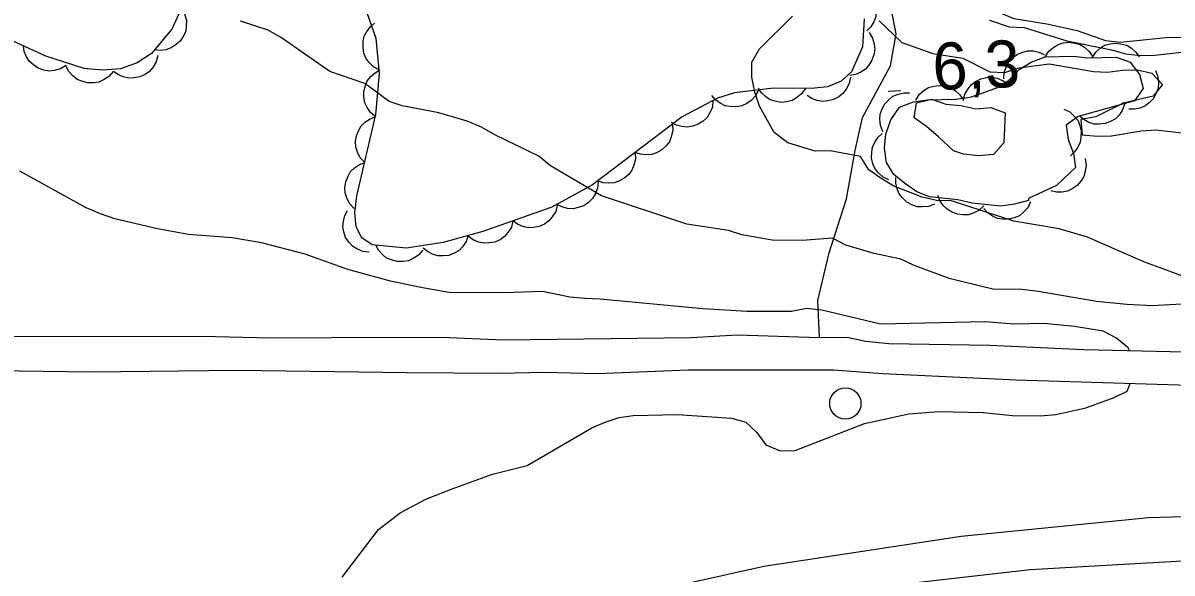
# Model space of a CAD drawing. Extents: x 336540 to 340074, y 5572036 to 5573747.
# Drawn here: x 338867.9 to 338941.3, y 5572860.5 to 5572895.6 of the extents above; entities that cross this region are included whole.
import ezdxf

# ---------------------------------------------------------------- set-up
doc = ezdxf.new("R2010")
doc.units = 0
for name, color, linetype in [('Niveau 1', 7, 'Continuous'), ('Niveau 2', 7, 'Continuous'), ('Niveau 21', 7, 'Continuous'), ('Niveau 22', 7, 'Continuous'), ('Niveau 3', 7, 'Continuous'), ('Niveau 36', 7, 'Continuous'), ('Niveau 44', 7, 'Continuous')]:
    doc.layers.add(name, color=color, linetype=linetype)

msp = doc.modelspace()

# ---------------------------------------------------------------- linework, layer by layer
at = {"layer": 'Niveau 1'}
for points in [[(338929.6, 5572895.78), (338930.85, 5572895.35), (338931.81, 5572895.31), (338934.54, 5572894.46), (338937.38, 5572893.89), (338938.28, 5572893.63), (338939.25, 5572893.53), (338940.15, 5572893.55), (338942.07, 5572893.75)], [(338941.86, 5572877.65), (338940, 5572877.56), (338938.36, 5572877.64), (338936.43, 5572877.83), (338932.58, 5572878.49), (338931.67, 5572878.59), (338929.81, 5572878.61), (338927.02, 5572879.29), (338924.75, 5572880.15), (338923.95, 5572880.53), (338922.25, 5572880.89), (338920.43, 5572881.42), (338919.57, 5572881.86), (338917.65, 5572881.71), (338915.73, 5572881.73), (338913.8, 5572882.09), (338912.95, 5572882.35), (338910.29, 5572882.76), (338904.83, 5572884.57), (338901.57, 5572886.49), (338900.83, 5572887.1), (338898.03, 5572888.45), (338897.17, 5572888.95), (338896.26, 5572889.33), (338894.44, 5572889.86), (338892.12, 5572890.32), (338891.27, 5572890.59), (338889.72, 5572891.74), (338887.5, 5572892.49), (338884.41, 5572894.64), (338883.55, 5572895.13), (338881.79, 5572895.72)]]:
    msp.add_lwpolyline(points, dxfattribs=at)
at = {"layer": 'Niveau 2'}
for points in [[(338928.02, 5572897.3), (338928.88, 5572896.81), (338931.16, 5572895.89), (338933.26, 5572895.54), (338935.19, 5572895.12), (338937.01, 5572894.48), (338937.97, 5572894.38), (338940.85, 5572894.66), (338942.77, 5572894.7)], [(338935.86, 5572881.93), (338934.05, 5572882.46), (338931.16, 5572882.96), (338927.18, 5572884.24), (338926.22, 5572884.28), (338925.31, 5572884.49), (338923.49, 5572885.19), (338922.69, 5572885.68), (338921.89, 5572886.23), (338921.37, 5572887.07), (338919.44, 5572887.43), (338918.48, 5572887.41), (338916.72, 5572887.94), (338915.86, 5572888.6), (338914.93, 5572890.28), (338914.63, 5572891.18), (338914.44, 5572892.13), (338914.42, 5572893.09), (338914.91, 5572893.95), (338917.02, 5572896.02)], [(338922.56, 5572895.73), (338924, 5572894.35), (338925.99, 5572893.65)], [(338925.99, 5572893.65), (338927.91, 5572893.35), (338929.62, 5572892.48), (338930.59, 5572892.44), (338931.48, 5572892.74), (338933.4, 5572893), (338936.23, 5572892.49), (338937.14, 5572892.45), (338938.09, 5572892.58), (338939.05, 5572892.6), (338939.96, 5572892.39), (338940.65, 5572891.67), (338940.04, 5572890.92), (338938.13, 5572890.49), (338936.4, 5572889.61), (338935.44, 5572889.43), (338935.52, 5572888.47), (338936.48, 5572888.37), (338937.38, 5572888.39), (338939.29, 5572888.71), (338940.25, 5572888.78), (338943.14, 5572888.44)], [(338926.34, 5572888.33), (338925.59, 5572888.99), (338924.79, 5572889.54), (338924.94, 5572890.5), (338925.9, 5572890.74), (338926.81, 5572890.42), (338927.77, 5572890.33), (338928.73, 5572890.12), (338929.69, 5572890.2), (338930.6, 5572889.87), (338930.52, 5572887.96), (338929.86, 5572887.21), (338928.9, 5572887.13), (338927.94, 5572887.23), (338927.31, 5572887.44), (338926.34, 5572888.33)], [(338938.53, 5572874.7), (338938.45, 5572874.88), (338937.7, 5572875.49), (338936.85, 5572875.93), (338935.03, 5572876.23), (338933.1, 5572876.42), (338931.18, 5572876.39), (338929.31, 5572876.52), (338922.64, 5572876.39), (338918.89, 5572877.28), (338917.93, 5572877.38), (338916.97, 5572877.19), (338914.14, 5572877.19), (338911.31, 5572877.36), (338904.74, 5572877.98), (338903.78, 5572878.01), (338902.82, 5572878.11), (338901.06, 5572878.47), (338898.63, 5572878.37), (338895.12, 5572878.41), (338893.3, 5572878.72), (338891.37, 5572879.13), (338888.64, 5572879.87), (338885.91, 5572880.84), (338883.13, 5572881.58), (338881.25, 5572881.88), (338878.48, 5572882.11), (338876.49, 5572882.47), (338873.77, 5572883.1), (338872.85, 5572883.42), (338871.94, 5572883.8), (338867.71, 5572886.15)], [(338981.35, 5572873.87), (338975.88, 5572873.82), (338974.92, 5572873.92), (338972.99, 5572874.28), (338966.83, 5572874.61), (338964.16, 5572875.35), (338962.29, 5572875.77), (338960.42, 5572876.07), (338956.63, 5572876.34), (338954.82, 5572876.87), (338952.2, 5572877.83), (338950.5, 5572878.36), (338946.88, 5572878.58), (338945.92, 5572878.73), (338944.05, 5572878.81), (338943.09, 5572879.01), (338939.45, 5572880.36), (338935.86, 5572881.93)], [(338888.28, 5572860.25), (338890.6, 5572863.29), (338891.99, 5572864.34), (338893.62, 5572865.21), (338895.3, 5572865.87), (338897.88, 5572866.82), (338900.08, 5572867.37), (338904.22, 5572869.77), (338905.06, 5572870.12), (338905.96, 5572870.42), (338906.86, 5572870.55), (338909.69, 5572870.61), (338913.14, 5572870.39), (338914.05, 5572870.12), (338914.74, 5572869.46), (338915.32, 5572868.68), (338916.23, 5572868.3), (338917.2, 5572868.32), (338921.63, 5572870.04), (338924.45, 5572870.66), (338926.37, 5572870.81), (338929.2, 5572870.75), (338931.07, 5572870.56), (338932.88, 5572870.54), (338933.84, 5572870.61), (338935.75, 5572871.04), (338937.55, 5572871.7), (338938.39, 5572872.11), (338938.59, 5572872.6)]]:
    msp.add_lwpolyline(points, dxfattribs=at)
at = {"layer": 'Niveau 21'}
for points in [[(338987.53, 5572863.39), (338974.98, 5572863.51), (338965.5, 5572863.96), (338962.25, 5572864.32), (338961.43, 5572863.95), (338954.13, 5572864.31), (338951.08, 5572864.34), (338939.76, 5572864.03), (338927.8, 5572862.83), (338915.19, 5572860.91), (338901.94, 5572857.97)], [(338921.36, 5572859.5), (338932.19, 5572860.72), (338943.77, 5572861.39), (338949.13, 5572861.55), (338960.15, 5572861.6), (338973.7, 5572861.36), (338983.03, 5572861.09)]]:
    msp.add_lwpolyline(points, dxfattribs=at)
at = {"layer": 'Niveau 22'}
for points in [[(338918.76, 5572875.52), (338918.65, 5572877.9), (338919.37, 5572880.94), (338920.47, 5572884.38), (338921.02, 5572887.46), (338921.49, 5572889.56), (338923.29, 5572892.87), (338923.65, 5572894.9), (338923.34, 5572896.42), (338922.57, 5572898.38), (338921.42, 5572900.1), (338920.21, 5572901.1), (338918.16, 5572901.94)], [(338865.89, 5572875.61), (338880.19, 5572875.59), (338883.71, 5572875.5), (338891.55, 5572875.56), (338895.1, 5572875.53), (338898.55, 5572875.38), (338910.56, 5572875.54), (338913.5, 5572875.71), (338918.76, 5572875.52), (338920.51, 5572875.55), (338921.71, 5572875.29), (338923.18, 5572875.15), (338929.63, 5572875.05), (338935.63, 5572874.77), (338945.74, 5572874.52), (338955.86, 5572873.88), (338962.64, 5572873.12), (338968.28, 5572872.62), (338972.01, 5572872.41), (338978.38, 5572872.26), (338996.78, 5572871.38)], [(338988.09, 5572869.62), (338968.5, 5572870.41), (338946.52, 5572872.33), (338931.31, 5572872.81), (338922.77, 5572873.22), (338919.65, 5572873.44), (338910.37, 5572873.44), (338904.61, 5572873.22), (338901.16, 5572873.29), (338898.34, 5572873.23), (338892.41, 5572873.27), (338881.62, 5572873.42), (338872.28, 5572873.32), (338864.51, 5572873.43)]]:
    msp.add_lwpolyline(points, dxfattribs=at)
at = {"layer": 'Niveau 3'}
msp.add_line((338923.14, 5572891.24), (338923.94, 5572891.28), dxfattribs=at)
at = {"layer": 'Niveau 36'}
msp.add_circle((338920.399, 5572871.321), 1, dxfattribs=at)
at = {"layer": 'Niveau 44'}
for points in [[(338879.36, 5572899.5), (338877.41, 5572895.21), (338876.11, 5572893.65), (338875.2, 5572893.05), (338874.13, 5572892.67), (338872.99, 5572892.58), (338871.81, 5572892.7), (338869.37, 5572893.47), (338867, 5572894.56)], [(338921.14, 5572898.02), (338921.53, 5572897.87), (338921.85, 5572897.61), (338922.08, 5572897.37), (338922.24, 5572897.06), (338922.35, 5572896.71), (338922.36, 5572896.32), (338922.34, 5572896), (338922.22, 5572895.67), (338922.03, 5572895.35), (338921.78, 5572895.09)], [(338921.61, 5572895.87), (338921.5, 5572894.07), (338920.79, 5572892.47), (338920.14, 5572891.89), (338919.27, 5572891.52), (338918.22, 5572891.41), (338915.81, 5572891.43), (338913.33, 5572891.14), (338912.23, 5572890.79), (338909.98, 5572889.61), (338904.26, 5572885.27), (338901.66, 5572883.85), (338897.25, 5572882.3), (338894.73, 5572881.6), (338892.36, 5572881.22), (338890.2, 5572881.44), (338889.53, 5572881.89), (338889.17, 5572882.58), (338889.09, 5572883.48), (338889.22, 5572884.56), (338890.43, 5572889.75), (338890.67, 5572892.37), (338890.45, 5572894.61), (338889.74, 5572896.61)], [(338878.22, 5572896.19), (338878.34, 5572895.78), (338878.33, 5572895.38), (338878.29, 5572895.05), (338878.14, 5572894.73), (338877.93, 5572894.43), (338877.63, 5572894.18), (338877.37, 5572894), (338877.03, 5572893.89), (338876.66, 5572893.85), (338876.3, 5572893.88)], [(338890.65, 5572892.6), (338890.28, 5572892.8), (338889.99, 5572893.09), (338889.8, 5572893.35), (338889.67, 5572893.68), (338889.61, 5572894.04), (338889.63, 5572894.43), (338889.69, 5572894.75), (338889.85, 5572895.06), (338890.08, 5572895.35), (338890.35, 5572895.58)], [(338921.91, 5572894.99), (338922.13, 5572894.63), (338922.23, 5572894.24), (338922.28, 5572893.91), (338922.22, 5572893.57), (338922.1, 5572893.22), (338921.89, 5572892.9), (338921.68, 5572892.65), (338921.39, 5572892.46), (338921.05, 5572892.31), (338920.69, 5572892.25)], [(338933.16, 5572893.44), (338933.39, 5572893.79), (338933.7, 5572894.05), (338933.98, 5572894.23), (338934.31, 5572894.33), (338934.68, 5572894.37), (338935.06, 5572894.31), (338935.38, 5572894.23), (338935.67, 5572894.05), (338935.95, 5572893.8), (338936.16, 5572893.51)], [(338936.15, 5572893.38), (338936.38, 5572893.73), (338936.69, 5572894), (338936.97, 5572894.17), (338937.31, 5572894.27), (338937.68, 5572894.31), (338938.06, 5572894.25), (338938.37, 5572894.17), (338938.67, 5572893.98), (338938.95, 5572893.73), (338939.15, 5572893.43)], [(338870.66, 5572892.88), (338870.3, 5572892.66), (338869.9, 5572892.56), (338869.58, 5572892.52), (338869.23, 5572892.58), (338868.88, 5572892.71), (338868.57, 5572892.92), (338868.32, 5572893.14), (338868.13, 5572893.43), (338867.99, 5572893.78), (338867.93, 5572894.13)], [(338930.52, 5572892.04), (338930.54, 5572892.45), (338930.68, 5572892.83), (338930.83, 5572893.13), (338931.08, 5572893.38), (338931.38, 5572893.6), (338931.73, 5572893.74), (338932.05, 5572893.82), (338932.4, 5572893.81), (338932.76, 5572893.73), (338933.09, 5572893.58)], [(338873.66, 5572892.51), (338873.39, 5572892.19), (338873.05, 5572891.97), (338872.75, 5572891.83), (338872.4, 5572891.77), (338872.03, 5572891.78), (338871.66, 5572891.88), (338871.36, 5572892), (338871.09, 5572892.22), (338870.84, 5572892.5), (338870.67, 5572892.82)], [(338876.51, 5572893.52), (338876.41, 5572893.11), (338876.19, 5572892.76), (338875.99, 5572892.51), (338875.7, 5572892.31), (338875.36, 5572892.16), (338874.98, 5572892.09), (338874.66, 5572892.07), (338874.31, 5572892.15), (338873.97, 5572892.3), (338873.68, 5572892.51)], [(338932.09, 5572884.39), (338932.09, 5572884.28), (338931.2, 5572884.04), (338930.3, 5572883.91), (338928.49, 5572884.1), (338927.58, 5572884.31), (338925.77, 5572884.5), (338924.97, 5572884.82), (338924.17, 5572885.37), (338923.49, 5572885.92), (338923.02, 5572886.7), (338922.89, 5572887.6), (338922.99, 5572888.51), (338923.31, 5572889.42), (338923.86, 5572890.22), (338924.75, 5572890.57), (338925.65, 5572890.7), (338927.46, 5572890.74), (338928.36, 5572890.87), (338929.14, 5572891.11), (338930.04, 5572891.46), (338930.82, 5572891.93), (338931.49, 5572892.62), (338932.27, 5572893.09), (338933.16, 5572893.44), (338934.97, 5572893.48), (338935.87, 5572893.38), (338937.68, 5572893.41), (338938.59, 5572893.09), (338939.17, 5572892.31), (338939.41, 5572891.42), (338938.86, 5572890.62), (338935.27, 5572889.64), (338934.49, 5572889.07), (338934.62, 5572888.16), (338934.97, 5572887.27), (338935.1, 5572886.37), (338933.88, 5572885.22), (338932.09, 5572884.39)], [(338890.42, 5572889.61), (338890.09, 5572889.88), (338889.87, 5572890.21), (338889.72, 5572890.51), (338889.66, 5572890.86), (338889.67, 5572891.23), (338889.76, 5572891.6), (338889.88, 5572891.9), (338890.1, 5572892.18), (338890.38, 5572892.42), (338890.69, 5572892.6)], [(338920.72, 5572892.14), (338920.64, 5572891.73), (338920.45, 5572891.37), (338920.25, 5572891.1), (338919.98, 5572890.88), (338919.65, 5572890.71), (338919.28, 5572890.62), (338918.95, 5572890.58), (338918.61, 5572890.64), (338918.26, 5572890.77), (338917.96, 5572890.96)], [(338927.93, 5572890.64), (338928.03, 5572891.05), (338928.23, 5572891.4), (338928.43, 5572891.66), (338928.71, 5572891.87), (338929.04, 5572892.03), (338929.42, 5572892.11), (338929.74, 5572892.14), (338930.09, 5572892.07), (338930.43, 5572891.93), (338930.73, 5572891.73)], [(338940.19, 5572892.56), (338940.35, 5572892.17), (338940.38, 5572891.77), (338940.36, 5572891.44), (338940.24, 5572891.11), (338940.06, 5572890.78), (338939.79, 5572890.51), (338939.54, 5572890.3), (338939.22, 5572890.17), (338938.85, 5572890.09), (338938.49, 5572890.09)], [(338917.85, 5572891.41), (338917.61, 5572891.07), (338917.29, 5572890.82), (338917.01, 5572890.65), (338916.67, 5572890.56), (338916.3, 5572890.53), (338915.92, 5572890.6), (338915.61, 5572890.69), (338915.32, 5572890.88), (338915.05, 5572891.14), (338914.85, 5572891.44)], [(338924.89, 5572890.68), (338925.12, 5572891.03), (338925.43, 5572891.3), (338925.71, 5572891.48), (338926.04, 5572891.57), (338926.41, 5572891.61), (338926.79, 5572891.56), (338927.11, 5572891.48), (338927.4, 5572891.29), (338927.68, 5572891.04), (338927.89, 5572890.75)], [(338911.95, 5572890.65), (338911.91, 5572890.23), (338911.75, 5572889.86), (338911.58, 5572889.57), (338911.32, 5572889.34), (338911.01, 5572889.14), (338910.64, 5572889.02), (338910.32, 5572888.95), (338909.97, 5572888.99), (338909.62, 5572889.08), (338909.3, 5572889.25)], [(338914.85, 5572891.32), (338914.66, 5572890.95), (338914.38, 5572890.66), (338914.12, 5572890.45), (338913.79, 5572890.32), (338913.43, 5572890.25), (338913.05, 5572890.27), (338912.72, 5572890.32), (338912.41, 5572890.48), (338912.11, 5572890.7), (338911.87, 5572890.97)], [(338922.79, 5572888.66), (338922.64, 5572889.05), (338922.6, 5572889.45), (338922.62, 5572889.78), (338922.74, 5572890.12), (338922.92, 5572890.44), (338923.19, 5572890.71), (338923.44, 5572890.92), (338923.77, 5572891.05), (338924.13, 5572891.13), (338924.49, 5572891.13)], [(338934.34, 5572890.1), (338934.72, 5572889.92), (338935.02, 5572889.64), (338935.23, 5572889.39), (338935.36, 5572889.06), (338935.45, 5572888.7), (338935.44, 5572888.32), (338935.39, 5572888), (338935.24, 5572887.68), (338935.03, 5572887.37), (338934.77, 5572887.13)], [(338938.24, 5572890.45), (338938.1, 5572890.05), (338937.87, 5572889.72), (338937.64, 5572889.48), (338937.33, 5572889.31), (338936.99, 5572889.18), (338936.61, 5572889.14), (338936.28, 5572889.14), (338935.95, 5572889.25), (338935.62, 5572889.43), (338935.34, 5572889.66)], [(338889.72, 5572886.69), (338889.43, 5572887), (338889.26, 5572887.36), (338889.15, 5572887.68), (338889.14, 5572888.03), (338889.19, 5572888.4), (338889.34, 5572888.75), (338889.5, 5572889.03), (338889.76, 5572889.28), (338890.06, 5572889.48), (338890.4, 5572889.61)], [(338909.37, 5572889.14), (338909.39, 5572888.73), (338909.29, 5572888.33), (338909.17, 5572888.02), (338908.96, 5572887.75), (338908.68, 5572887.5), (338908.34, 5572887.32), (338908.04, 5572887.2), (338907.69, 5572887.18), (338907.32, 5572887.22), (338906.98, 5572887.33)], [(338923.18, 5572885.58), (338922.81, 5572885.76), (338922.51, 5572886.04), (338922.3, 5572886.29), (338922.16, 5572886.62), (338922.07, 5572886.98), (338922.08, 5572887.36), (338922.13, 5572887.68), (338922.28, 5572888), (338922.49, 5572888.31), (338922.75, 5572888.55)], [(338906.98, 5572887.33), (338907, 5572886.91), (338906.9, 5572886.52), (338906.78, 5572886.21), (338906.57, 5572885.93), (338906.29, 5572885.69), (338905.95, 5572885.51), (338905.65, 5572885.39), (338905.3, 5572885.37), (338904.93, 5572885.4), (338904.59, 5572885.52)], [(338935.7, 5572886.94), (338935.77, 5572886.53), (338935.71, 5572886.12), (338935.63, 5572885.8), (338935.44, 5572885.5), (338935.2, 5572885.23), (338934.88, 5572885.02), (338934.59, 5572884.87), (338934.24, 5572884.8), (338933.87, 5572884.8), (338933.52, 5572884.88)], [(338889.04, 5572883.77), (338888.75, 5572884.08), (338888.57, 5572884.44), (338888.47, 5572884.76), (338888.46, 5572885.11), (338888.51, 5572885.47), (338888.66, 5572885.83), (338888.82, 5572886.11), (338889.07, 5572886.36), (338889.38, 5572886.56), (338889.72, 5572886.69)], [(338904.62, 5572885.47), (338904.58, 5572885.05), (338904.43, 5572884.67), (338904.26, 5572884.39), (338904.01, 5572884.15), (338903.7, 5572883.94), (338903.34, 5572883.82), (338903.02, 5572883.74), (338902.67, 5572883.77), (338902.31, 5572883.86), (338901.99, 5572884.03)], [(338926.1, 5572884.04), (338925.72, 5572883.89), (338925.31, 5572883.86), (338924.98, 5572883.87), (338924.65, 5572883.99), (338924.33, 5572884.17), (338924.05, 5572884.44), (338923.84, 5572884.69), (338923.71, 5572885.02), (338923.63, 5572885.38), (338923.63, 5572885.74)], [(338929.23, 5572883.93), (338928.93, 5572883.64), (338928.56, 5572883.47), (338928.25, 5572883.36), (338927.9, 5572883.35), (338927.53, 5572883.4), (338927.18, 5572883.55), (338926.89, 5572883.71), (338926.65, 5572883.96), (338926.44, 5572884.27), (338926.31, 5572884.6)], [(338932.22, 5572884.19), (338932.04, 5572883.81), (338931.76, 5572883.51), (338931.51, 5572883.3), (338931.18, 5572883.16), (338930.83, 5572883.08), (338930.44, 5572883.09), (338930.12, 5572883.13), (338929.8, 5572883.28), (338929.49, 5572883.49), (338929.25, 5572883.76)], [(338890.01, 5572880.97), (338889.6, 5572881.01), (338889.22, 5572881.18), (338888.94, 5572881.35), (338888.7, 5572881.61), (338888.5, 5572881.92), (338888.39, 5572882.28), (338888.32, 5572882.6), (338888.36, 5572882.95), (338888.45, 5572883.31), (338888.62, 5572883.63)], [(338902.01, 5572883.97), (338901.91, 5572883.57), (338901.69, 5572883.22), (338901.48, 5572882.97), (338901.19, 5572882.77), (338900.86, 5572882.62), (338900.48, 5572882.55), (338900.15, 5572882.53), (338899.81, 5572882.62), (338899.47, 5572882.76), (338899.18, 5572882.98)], [(338899.18, 5572882.98), (338899.08, 5572882.57), (338898.86, 5572882.23), (338898.65, 5572881.97), (338898.36, 5572881.77), (338898.03, 5572881.62), (338897.65, 5572881.56), (338897.32, 5572881.54), (338896.98, 5572881.62), (338896.64, 5572881.77), (338896.35, 5572881.98)], [(338896.33, 5572882.04), (338896.2, 5572881.65), (338895.96, 5572881.32), (338895.74, 5572881.08), (338895.43, 5572880.9), (338895.09, 5572880.77), (338894.71, 5572880.73), (338894.38, 5572880.73), (338894.05, 5572880.84), (338893.72, 5572881.01), (338893.44, 5572881.24)], [(338893.42, 5572881.11), (338893.15, 5572880.79), (338892.81, 5572880.57), (338892.51, 5572880.43), (338892.16, 5572880.37), (338891.79, 5572880.38), (338891.42, 5572880.48), (338891.12, 5572880.6), (338890.85, 5572880.82), (338890.6, 5572881.1), (338890.43, 5572881.42)]]:
    msp.add_lwpolyline(points, dxfattribs=at)

# ---------------------------------------------------------------- texts
at = {"layer": 'Niveau 3'}
msp.add_text('6,3    ', height=3, rotation=2.20446, dxfattribs=at).set_placement((338926.02, 5572891.31))

doc.saveas('drawing.dxf')
